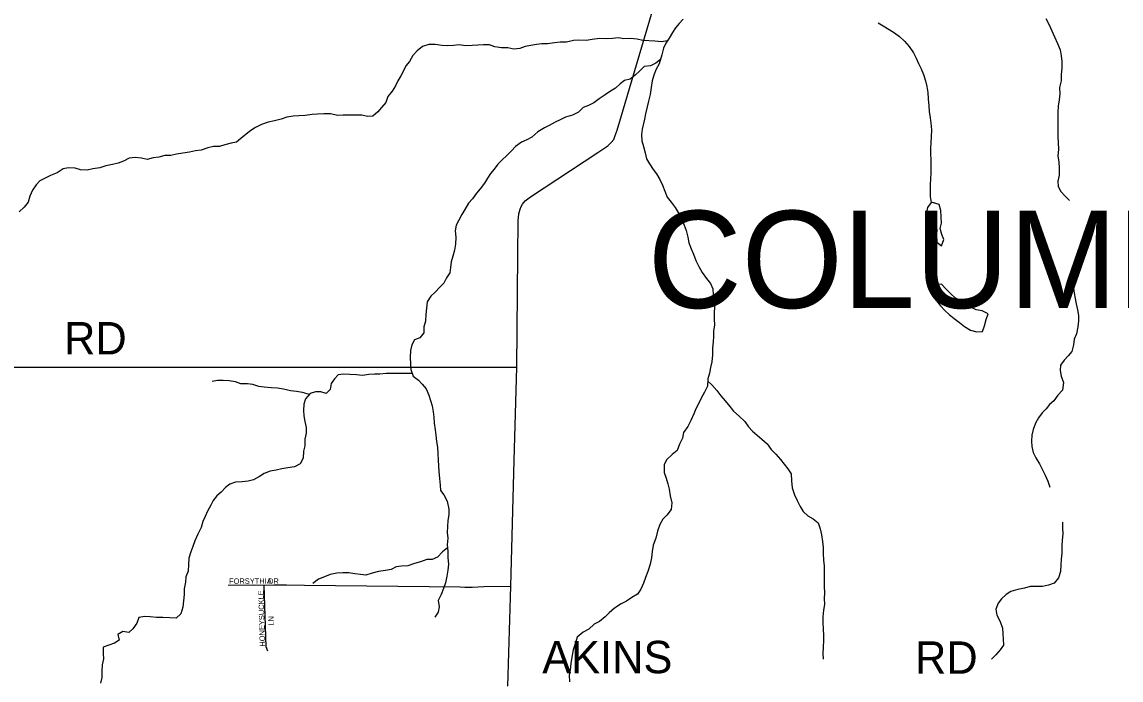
# Model space of a CAD drawing. Extents: x 1857828 to 2277390, y 930619 to 1324581.
# Drawn here: x 2114059 to 2124231, y 1198920 to 1205014 of the extents above; entities that cross this region are included whole.
import ezdxf

# ---------------------------------------------------------------- set-up
doc = ezdxf.new("R2010")
doc.units = 0
for name, color, linetype in [('GM_X_County_Road', 7, 'Continuous'), ('GM_X_Minor_Lake', 7, 'Continuous'), ('GM_X_Minor_River', 7, 'Continuous'), ('GM_X_Township_Road', 7, 'Continuous'), ('GM_X_Township_Road_Text', 7, 'Continuous'), ('GM_X_Township_Subdivision', 7, 'Continuous'), ('GM_X_Township_Subdivision_Text', 7, 'Continuous'), ('GM_X_Township_Text', 7, 'Continuous')]:
    doc.layers.add(name, color=color, linetype=linetype)

msp = doc.modelspace()

# ---------------------------------------------------------------- linework, layer by layer
at = {"layer": 'GM_X_County_Road'}
msp.add_lwpolyline([(2118555, 1198862), (2118584, 1199788), (2118616, 1200954), (2118638, 1201818), (2118648, 1202850), (2118653, 1203173), (2118658, 1203236), (2118670, 1203279), (2118678, 1203304), (2118691, 1203325), (2118716, 1203356), (2118767, 1203395), (2119390, 1203804), (2119480, 1203867), (2119512, 1203897), (2119536, 1203925), (2119548, 1203962), (2119568, 1204012), (2119618, 1204177), (2119934, 1205255), (2120402, 1206887), (2120542, 1207386)], dxfattribs=at)
at = {"layer": 'GM_X_Minor_Lake'}
for points in [[(2122476, 1203344), (2122441, 1203295), (2122428, 1203231), (2122445, 1203179), (2122479, 1203137), (2122526, 1203096), (2122524, 1203043), (2122527, 1202975), (2122570, 1202940), (2122591, 1202998), (2122572, 1203046), (2122556, 1203102)], [(2122475, 1203342), (2122441, 1203295), (2122428, 1203231), (2122445, 1203179), (2122479, 1203137), (2122526, 1203096), (2122524, 1203043), (2122527, 1202975), (2122570, 1202940), (2122591, 1202998), (2122572, 1203046), (2122556, 1203102)], [(2122556, 1203102), (2122569, 1203152), (2122568, 1203206), (2122564, 1203267), (2122549, 1203323), (2122474, 1203345)], [(2122556, 1203102), (2122569, 1203152), (2122568, 1203206), (2122564, 1203267), (2122549, 1203323), (2122476, 1203344)], [(2122494, 1202577), (2122455, 1202535), (2122487, 1202475), (2122524, 1202432), (2122561, 1202386), (2122601, 1202342), (2122642, 1202305), (2122686, 1202269), (2122737, 1202232), (2122782, 1202194), (2122838, 1202159), (2122898, 1202144), (2122949, 1202146), (2122968, 1202201)], [(2122492, 1202576), (2122455, 1202535), (2122487, 1202475), (2122524, 1202432), (2122561, 1202386), (2122601, 1202342), (2122642, 1202305), (2122686, 1202269), (2122737, 1202232), (2122782, 1202194), (2122838, 1202159), (2122898, 1202144), (2122949, 1202146), (2122968, 1202201)], [(2122968, 1202201), (2122983, 1202257), (2123003, 1202311), (2122946, 1202339), (2122892, 1202348), (2122839, 1202374), (2122789, 1202399), (2122745, 1202424), (2122700, 1202456), (2122653, 1202500), (2122613, 1202539), (2122570, 1202587), (2122492, 1202577)], [(2122968, 1202201), (2122983, 1202257), (2123003, 1202311), (2122946, 1202339), (2122892, 1202348), (2122839, 1202374), (2122789, 1202399), (2122745, 1202424), (2122700, 1202456), (2122653, 1202500), (2122613, 1202539), (2122570, 1202587), (2122494, 1202577)]]:
    msp.add_lwpolyline(points, dxfattribs=at)
at = {"layer": 'GM_X_Minor_River'}
for points in [[(2120180, 1205039), (2120141, 1205000), (2120109, 1204958), (2120079, 1204917), (2120050, 1204863), (2120019, 1204818), (2119997, 1204770), (2119980, 1204709), (2119957, 1204627), (2119929, 1204578), (2119908, 1204522), (2119893, 1204468), (2119883, 1204407), (2119872, 1204343), (2119859, 1204281), (2119847, 1204228), (2119830, 1204164), (2119821, 1204114), (2119800, 1204021), (2119792, 1203971), (2119797, 1203913), (2119812, 1203859), (2119827, 1203801), (2119839, 1203747), (2119866, 1203701), (2119901, 1203649), (2119931, 1203606), (2119962, 1203556), (2119989, 1203502), (2120008, 1203446), (2120032, 1203390), (2120067, 1203345), (2120104, 1203295), (2120142, 1203235), (2120167, 1203189), (2120188, 1203132), (2120206, 1203084), (2120223, 1203022), (2120230, 1202970), (2120253, 1202914), (2120275, 1202862), (2120296, 1202806), (2120323, 1202750), (2120356, 1202694), (2120394, 1202639), (2120433, 1202593), (2120454, 1202543), (2120456, 1202487), (2120465, 1202431), (2120468, 1202379), (2120467, 1202315), (2120465, 1202261), (2120468, 1202205), (2120461, 1202154), (2120461, 1202102), (2120456, 1202052), (2120451, 1201994), (2120449, 1201931), (2120444, 1201865), (2120433, 1201815), (2120421, 1201763), (2120408, 1201710), (2120403, 1201642), (2120377, 1201586), (2120346, 1201531), (2120321, 1201477), (2120297, 1201430), (2120276, 1201384), (2120250, 1201323), (2120223, 1201269), (2120182, 1201212), (2120172, 1201160), (2120145, 1201105), (2120122, 1201045), (2120076, 1201008), (2120024, 1200959), (2120003, 1200913), (2120002, 1200841), (2120021, 1200789), (2120037, 1200737), (2120048, 1200687), (2120057, 1200627), (2120073, 1200561), (2120068, 1200500), (2120027, 1200448), (2119991, 1200409), (2119962, 1200361), (2119940, 1200298), (2119925, 1200234), (2119902, 1200169), (2119893, 1200111), (2119885, 1200051), (2119874, 1199992), (2119853, 1199926), (2119831, 1199870), (2119812, 1199817), (2119787, 1199763)], [(2121985, 1205006), (2122029, 1204979), (2122084, 1204943), (2122134, 1204914), (2122181, 1204878), (2122227, 1204835), (2122270, 1204787), (2122311, 1204729), (2122336, 1204680), (2122356, 1204630), (2122381, 1204580), (2122404, 1204526), (2122422, 1204470), (2122435, 1204416), (2122444, 1204360), (2122447, 1204302), (2122451, 1204238), (2122456, 1204186), (2122465, 1204126), (2122471, 1204076), (2122476, 1204016), (2122475, 1203949), (2122472, 1203897), (2122468, 1203843), (2122467, 1203793), (2122470, 1203737), (2122472, 1203673), (2122471, 1203616), (2122468, 1203560), (2122465, 1203506), (2122465, 1203448), (2122466, 1203396), (2122475, 1203342)], [(2123534, 1205046), (2123567, 1204986), (2123592, 1204931), (2123616, 1204877), (2123643, 1204813), (2123668, 1204757), (2123677, 1204699), (2123683, 1204647), (2123684, 1204587), (2123677, 1204528), (2123677, 1204468), (2123662, 1204408), (2123665, 1204348), (2123658, 1204292), (2123650, 1204235), (2123647, 1204179), (2123646, 1204123), (2123646, 1204063), (2123647, 1204011), (2123648, 1203952), (2123650, 1203894), (2123653, 1203836), (2123648, 1203770), (2123655, 1203720), (2123659, 1203660), (2123658, 1203596), (2123645, 1203539), (2123650, 1203489)], [(2120033, 1204839), (2119978, 1204830), (2119918, 1204837), (2119862, 1204838), (2119806, 1204842), (2119753, 1204855), (2119689, 1204860), (2119631, 1204857), (2119579, 1204867), (2119525, 1204860), (2119465, 1204859), (2119405, 1204862), (2119335, 1204850), (2119282, 1204841), (2119214, 1204846), (2119164, 1204841), (2119100, 1204828), (2119040, 1204828), (2118988, 1204821), (2118924, 1204810), (2118872, 1204811), (2118822, 1204805), (2118770, 1204796), (2118716, 1204785), (2118666, 1204769), (2118610, 1204762), (2118556, 1204775), (2118497, 1204775), (2118437, 1204782), (2118385, 1204801), (2118331, 1204802), (2118277, 1204800), (2118227, 1204797), (2118164, 1204792), (2118106, 1204802), (2118052, 1204797), (2117996, 1204794), (2117944, 1204797), (2117882, 1204805), (2117826, 1204806), (2117766, 1204787), (2117718, 1204746), (2117676, 1204704), (2117645, 1204649), (2117611, 1204609), (2117590, 1204560), (2117567, 1204516), (2117539, 1204469), (2117516, 1204421), (2117486, 1204374), (2117445, 1204322), (2117427, 1204267), (2117388, 1204223), (2117354, 1204180), (2117307, 1204141), (2117256, 1204139), (2117204, 1204150), (2117142, 1204151), (2117084, 1204151), (2117032, 1204150), (2116978, 1204147), (2116915, 1204162), (2116853, 1204164), (2116795, 1204159), (2116745, 1204156), (2116681, 1204147), (2116621, 1204143), (2116569, 1204142), (2116511, 1204133), (2116457, 1204114), (2116397, 1204098), (2116337, 1204085), (2116275, 1204064), (2116221, 1204037), (2116176, 1204010), (2116134, 1203974), (2116084, 1203935), (2116045, 1203902), (2115995, 1203892), (2115937, 1203875), (2115887, 1203862), (2115833, 1203860), (2115779, 1203847), (2115719, 1203828), (2115665, 1203821), (2115609, 1203807), (2115549, 1203798), (2115489, 1203791), (2115437, 1203778), (2115381, 1203778), (2115327, 1203763), (2115273, 1203756), (2115217, 1203741), (2115164, 1203753), (2115106, 1203758), (2115052, 1203751), (2114998, 1203725), (2114948, 1203706), (2114896, 1203693), (2114834, 1203680), (2114781, 1203664)], [(2119968, 1204667), (2119927, 1204633), (2119875, 1204606), (2119819, 1204601), (2119779, 1204560), (2119736, 1204522), (2119688, 1204483), (2119636, 1204472), (2119596, 1204440), (2119551, 1204401), (2119507, 1204374), (2119457, 1204338), (2119401, 1204301), (2119352, 1204264), (2119302, 1204241), (2119254, 1204221), (2119209, 1204178), (2119155, 1204151), (2119089, 1204132), (2119041, 1204106), (2118993, 1204087), (2118939, 1204054), (2118894, 1204032), (2118834, 1203997), (2118778, 1203948), (2118731, 1203921), (2118683, 1203902), (2118627, 1203862), (2118590, 1203819), (2118544, 1203774), (2118504, 1203738), (2118463, 1203697), (2118431, 1203650), (2118396, 1203612), (2118368, 1203567), (2118341, 1203521), (2118301, 1203470), (2118266, 1203428), (2118228, 1203377), (2118191, 1203336), (2118157, 1203278), (2118130, 1203231), (2118102, 1203179), (2118079, 1203132), (2118070, 1203080), (2118076, 1203020), (2118071, 1202956), (2118062, 1202902), (2118048, 1202845), (2118033, 1202791), (2118026, 1202741), (2118020, 1202690), (2117989, 1202644), (2117963, 1202595), (2117928, 1202559), (2117884, 1202512), (2117843, 1202474), (2117809, 1202421), (2117802, 1202365), (2117796, 1202306), (2117793, 1202244), (2117780, 1202190), (2117779, 1202136), (2117741, 1202089), (2117693, 1202070), (2117666, 1202024), (2117654, 1201972), (2117653, 1201907), (2117656, 1201847), (2117658, 1201797), (2117681, 1201735), (2117728, 1201696), (2117764, 1201660), (2117801, 1201616), (2117826, 1201559), (2117841, 1201507), (2117855, 1201459), (2117866, 1201405), (2117872, 1201353), (2117875, 1201299), (2117884, 1201238), (2117891, 1201186), (2117897, 1201128), (2117904, 1201076), (2117909, 1201018), (2117910, 1200956), (2117914, 1200902), (2117917, 1200852), (2117924, 1200786), (2117930, 1200726), (2117933, 1200675), (2117964, 1200636), (2117996, 1200576), (2118009, 1200502), (2118010, 1200450), (2118001, 1200396), (2117997, 1200343), (2117996, 1200287), (2118001, 1200233), (2117995, 1200171), (2118002, 1200113)], [(2114781, 1203664), (2114715, 1203653), (2114661, 1203642), (2114602, 1203643), (2114550, 1203661), (2114490, 1203664), (2114440, 1203653), (2114384, 1203618), (2114324, 1203591), (2114279, 1203571), (2114225, 1203544), (2114191, 1203506), (2114156, 1203457), (2114132, 1203400), (2114115, 1203346), (2114079, 1203300), (2114032, 1203255)], [(2123650, 1203489), (2123674, 1203445), (2123713, 1203400), (2123753, 1203362)], [(2122486, 1203131), (2122490, 1203075), (2122499, 1203009), (2122494, 1202949), (2122494, 1202899), (2122491, 1202848), (2122495, 1202790), (2122490, 1202738), (2122493, 1202688), (2122494, 1202626), (2122492, 1202576)], [(2123798, 1202803), (2123799, 1202745), (2123796, 1202693), (2123792, 1202631), (2123789, 1202578), (2123796, 1202524), (2123805, 1202468), (2123815, 1202404), (2123828, 1202348), (2123839, 1202296), (2123837, 1202246), (2123832, 1202190), (2123819, 1202127), (2123799, 1202075), (2123792, 1202023), (2123775, 1201962), (2123741, 1201922), (2123706, 1201883), (2123672, 1201835), (2123667, 1201785), (2123677, 1201735), (2123698, 1201675), (2123689, 1201604), (2123647, 1201558), (2123608, 1201505), (2123568, 1201470), (2123539, 1201430), (2123503, 1201393), (2123468, 1201349), (2123440, 1201300), (2123417, 1201240), (2123407, 1201189), (2123404, 1201133), (2123405, 1201081), (2123419, 1201027), (2123442, 1200979), (2123477, 1200922), (2123506, 1200868), (2123530, 1200818), (2123553, 1200760), (2123572, 1200706)], [(2117672, 1201760), (2117613, 1201760), (2117553, 1201758), (2117491, 1201759), (2117430, 1201760), (2117372, 1201753), (2117322, 1201751), (2117268, 1201748), (2117212, 1201741), (2117156, 1201745), (2117094, 1201748), (2117036, 1201751), (2116986, 1201746), (2116952, 1201708), (2116922, 1201667), (2116913, 1201609), (2116875, 1201572), (2116825, 1201588), (2116775, 1201589), (2116727, 1201573), (2116682, 1201524), (2116668, 1201474), (2116665, 1201417), (2116669, 1201367), (2116676, 1201313), (2116691, 1201257), (2116688, 1201207), (2116678, 1201149), (2116677, 1201090), (2116664, 1201038), (2116662, 1200976), (2116633, 1200921), (2116581, 1200895), (2116519, 1200884), (2116463, 1200877), (2116411, 1200864), (2116355, 1200854), (2116301, 1200831), (2116258, 1200804), (2116202, 1200773), (2116152, 1200761), (2116098, 1200756), (2116036, 1200753), (2115984, 1200735), (2115944, 1200704), (2115902, 1200661), (2115863, 1200625), (2115829, 1200582), (2115806, 1200538), (2115776, 1200485), (2115755, 1200435), (2115733, 1200388), (2115718, 1200332), (2115687, 1200271), (2115660, 1200209), (2115640, 1200156), (2115623, 1200108), (2115605, 1200048), (2115600, 1199989), (2115597, 1199929), (2115577, 1199875), (2115572, 1199825), (2115559, 1199764), (2115561, 1199712), (2115554, 1199652), (2115547, 1199594), (2115528, 1199533), (2115486, 1199493), (2115428, 1199496), (2115364, 1199499), (2115303, 1199500), (2115245, 1199505), (2115195, 1199507), (2115141, 1199498), (2115122, 1199448), (2115086, 1199395), (2115047, 1199360), (2114992, 1199370), (2114947, 1199343), (2114959, 1199289), (2114916, 1199261), (2114864, 1199244), (2114812, 1199223), (2114810, 1199167), (2114813, 1199117), (2114802, 1199060), (2114798, 1199006), (2114797, 1198944), (2114786, 1198892)], [(2116719, 1201564), (2116655, 1201584), (2116601, 1201593), (2116546, 1201598), (2116480, 1201613), (2116424, 1201623), (2116366, 1201626), (2116301, 1201631), (2116251, 1201639), (2116197, 1201656), (2116145, 1201663), (2116086, 1201663), (2116036, 1201680), (2115976, 1201691), (2115920, 1201693), (2115868, 1201694), (2115818, 1201683)], [(2120406, 1201687), (2120445, 1201655), (2120490, 1201601), (2120526, 1201551), (2120567, 1201504), (2120610, 1201454), (2120646, 1201411), (2120697, 1201363), (2120748, 1201314), (2120784, 1201264), (2120819, 1201226), (2120864, 1201189), (2120908, 1201151), (2120957, 1201106), (2120993, 1201056), (2121036, 1201010), (2121081, 1200961), (2121113, 1200919), (2121146, 1200877), (2121177, 1200830), (2121182, 1200764), (2121188, 1200701), (2121209, 1200634), (2121234, 1200582), (2121263, 1200528), (2121289, 1200482), (2121334, 1200441), (2121382, 1200413), (2121429, 1200376), (2121446, 1200320), (2121460, 1200266), (2121469, 1200204), (2121476, 1200146), (2121473, 1200093), (2121477, 1200029), (2121484, 1199979), (2121483, 1199909), (2121484, 1199839), (2121484, 1199787), (2121487, 1199728), (2121484, 1199674), (2121486, 1199618), (2121479, 1199568), (2121472, 1199506), (2121472, 1199455), (2121475, 1199389), (2121478, 1199335), (2121479, 1199285), (2121475, 1199225), (2121472, 1199165), (2121473, 1199114)], [(2123690, 1200381), (2123691, 1200325), (2123693, 1200275), (2123688, 1200216), (2123685, 1200162), (2123682, 1200094), (2123676, 1200038), (2123673, 1199985), (2123670, 1199925), (2123654, 1199865), (2123613, 1199816), (2123561, 1199797), (2123505, 1199787), (2123445, 1199786), (2123391, 1199787), (2123337, 1199772), (2123277, 1199758), (2123211, 1199741), (2123169, 1199712), (2123124, 1199671), (2123094, 1199631), (2123073, 1199576), (2123083, 1199520), (2123114, 1199461), (2123133, 1199401), (2123138, 1199349), (2123142, 1199299), (2123145, 1199244), (2123113, 1199200), (2123074, 1199153), (2123032, 1199113)], [(2117998, 1200145), (2117950, 1200108), (2117905, 1200059), (2117857, 1200037), (2117805, 1200036), (2117749, 1200015), (2117691, 1199998), (2117631, 1199976), (2117573, 1199973), (2117521, 1199968), (2117475, 1199945), (2117423, 1199935), (2117359, 1199924), (2117301, 1199911), (2117243, 1199890), (2117193, 1199898), (2117139, 1199903), (2117084, 1199914), (2117030, 1199914), (2116972, 1199909), (2116912, 1199896), (2116860, 1199875), (2116805, 1199853), (2116751, 1199814)], [(2118002, 1200113), (2118001, 1200053), (2118006, 1199994), (2118000, 1199938), (2117991, 1199882), (2117978, 1199820), (2117962, 1199767), (2117939, 1199711), (2117910, 1199658), (2117920, 1199598), (2117911, 1199548), (2117881, 1199503)], [(2119787, 1199763), (2119755, 1199714), (2119705, 1199683), (2119654, 1199651), (2119604, 1199626), (2119542, 1199585), (2119493, 1199542), (2119457, 1199506), (2119404, 1199463), (2119354, 1199436), (2119306, 1199391), (2119254, 1199363), (2119197, 1199318), (2119180, 1199255), (2119160, 1199199), (2119149, 1199133), (2119138, 1199074), (2119132, 1199016), (2119125, 1198964), (2119126, 1198902)]]:
    msp.add_lwpolyline(points, dxfattribs=at)
at = {"layer": 'GM_X_Township_Road'}
msp.add_lwpolyline([(2113631, 1201755), (2113631, 1201767), (2113698, 1201817), (2118638, 1201818)], dxfattribs=at)
at = {"layer": 'GM_X_Township_Subdivision'}
for points in [[(2115969, 1199800), (2116202, 1199801), (2116302, 1199800), (2116392, 1199802), (2116508, 1199801), (2116674, 1199799), (2118115, 1199782), (2118157, 1199780), (2118227, 1199780), (2118335, 1199787), (2118584, 1199788)], [(2116334, 1199186), (2116318, 1199228), (2116302, 1199800)]]:
    msp.add_lwpolyline(points, dxfattribs=at)

# ---------------------------------------------------------------- texts
at = {"layer": 'GM_X_Township_Road_Text'}
for s, p in [('RD', (2114449, 1201935)), ('AKINS', (2118875, 1198983)), ('RD', (2122325, 1198978))]:
    msp.add_text(s, height=300, rotation=0, dxfattribs=at).set_placement(p)
at = {"layer": 'GM_X_Township_Subdivision_Text'}
for s, rotation, p in [('FORSYTHIA', 0, (2115976, 1199811)), ('DR', 0, (2116337, 1199811)), ('HONEYSUCKLE', 91.6535, (2116310, 1199230)), ('LN', 90, (2116390, 1199424))]:
    msp.add_text(s, height=50, rotation=rotation, dxfattribs=at).set_placement(p)
at = {"layer": 'GM_X_Township_Text'}
msp.add_text('COLUMBIA', height=900, rotation=0, dxfattribs=at).set_placement((2119851, 1202365))

doc.saveas('drawing.dxf')
